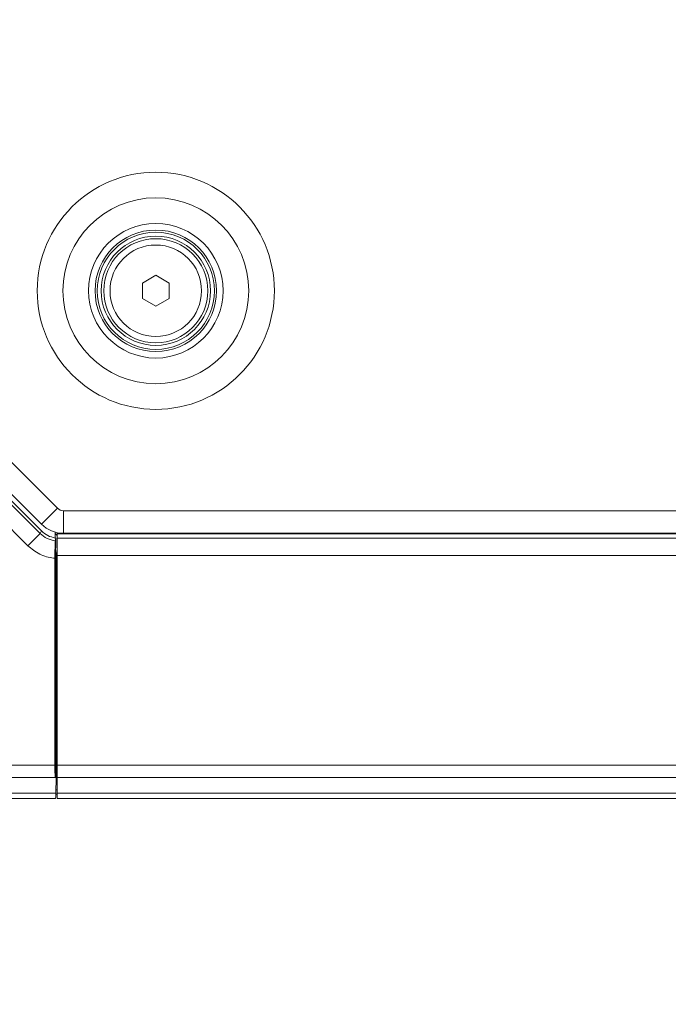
# Model space of a CAD drawing. Header units: millimetres. Extents: x 0 to 1118, y 0 to 864.
# Tile 374 of 390: x 797 to 816, y 559 to 587. Entities that reach past the tile are written whole.
import ezdxf

# ---------------------------------------------------------------- set-up
doc = ezdxf.new("R2010")
doc.units = ezdxf.units.MM
doc.styles.add('SLDTEXTSTYLE0', font='TXT', dxfattribs={"width": 0.605})
doc.dimstyles.new('SLDDIMSTYLE1', dxfattribs={"dimtxt": 3.175, "dimasz": 3.302, "dimexe": 0, "dimexo": 0.0625, "dimgap": 0.79375, "dimtad": 0, "dimtih": 1, "dimtoh": 1, "dimdec": 1, "dimlfac": 4, "dimrnd": 1e-09, "dimzin": 4, "dimdsep": 46, "dimtxsty": 'SLDTEXTSTYLE0', "dimsah": 1, "dimcen": 0.09, "dimadec": 0, "dimazin": 1, "dimtfac": 1, "dimtofl": 0, "dimtmove": 0, "dimatfit": 3, "dimfxl": 1, "dimfrac": 2, "dimtolj": 1, "dimtzin": 12, "dimarcsym": 0})
doc.dimstyles.new('SLDDIMSTYLE5', dxfattribs={"dimtxt": 3.175, "dimasz": 3.302, "dimexe": 0, "dimexo": 0.0625, "dimgap": 0.79375, "dimtad": 0, "dimtih": 1, "dimtoh": 1, "dimlfac": 4, "dimrnd": 1e-09, "dimzin": 4, "dimdsep": 46, "dimtxsty": 'SLDTEXTSTYLE0', "dimsah": 1, "dimcen": 0.09, "dimadec": 0, "dimazin": 1, "dimtfac": 1, "dimtofl": 0, "dimtmove": 0, "dimatfit": 3, "dimfxl": 1, "dimfrac": 2, "dimtolj": 1, "dimtzin": 12, "dimarcsym": 0})

# ---------------------------------------------------------------- blocks, each defined once
blk = doc.blocks.new('_D_22')
at = {"color": 7, "linetype": 'Continuous', "lineweight": 0}
for p, q in [((900.769, 645.849), (739.354, 645.849)), ((740.954, 645.849), (740.954, 611.46)), ((740.954, 572.199), (740.954, 606.588)), ((788.598, 572.199), (739.354, 572.199))]:
    blk.add_line(p, q, dxfattribs=at)
for points in [[(740.954, 645.849), (740.446, 642.547), (741.462, 642.547)], [(740.954, 572.199), (741.462, 575.501), (740.446, 575.501)]]:
    blk.add_solid(points, dxfattribs=at)
at = {"color": 7, "linetype": 'Continuous', "lineweight": 0, "insert": (734.285, 610.68), "char_height": 3.175, "attachment_point": 1, "style": 'SLDTEXTSTYLE0'}
blk.add_mtext('294.60', dxfattribs=at)
blk = doc.blocks.new('_D_23')
at = {"color": 7, "linetype": 'Continuous', "lineweight": 0}
for p, q in [((902.369, 644.249), (902.369, 554.304)), ((793.669, 567.127), (793.669, 554.304)), ((793.669, 555.904), (841.35, 555.904)), ((902.369, 555.904), (854.689, 555.904))]:
    blk.add_line(p, q, dxfattribs=at)
for points in [[(793.669, 555.904), (796.971, 555.396), (796.971, 556.412)], [(902.369, 555.904), (899.067, 556.412), (899.067, 555.396)]]:
    blk.add_solid(points, dxfattribs=at)
at = {"color": 7, "linetype": 'Continuous', "lineweight": 0, "insert": (841.35, 557.561), "char_height": 3.175, "attachment_point": 1, "style": 'SLDTEXTSTYLE0'}
blk.add_mtext('434.80', dxfattribs=at)
blk = doc.blocks.new('_D_25')
at = {"color": 7, "linetype": 'Continuous', "lineweight": 0}
for p, q in [((793.669, 567.127), (793.669, 541.604)), ((1007.419, 567.127), (1007.419, 541.604)), ((793.669, 543.204), (895.087, 543.204)), ((1007.419, 543.204), (906.001, 543.204))]:
    blk.add_line(p, q, dxfattribs=at)
for points in [[(793.669, 543.204), (796.971, 542.696), (796.971, 543.712)], [(1007.419, 543.204), (1004.117, 543.712), (1004.117, 542.696)]]:
    blk.add_solid(points, dxfattribs=at)
at = {"color": 7, "linetype": 'Continuous', "lineweight": 0, "insert": (895.087, 544.861), "char_height": 3.175, "attachment_point": 1, "style": 'SLDTEXTSTYLE0'}
blk.add_mtext('855.0', dxfattribs=at)

msp = doc.modelspace()

# ---------------------------------------------------------------- linework, layer by layer
at = {"color": 7, "linetype": 'Continuous', "lineweight": 15}
for p, q in [((800.9069, 579.6726), (801.2944, 579.8964)), ((801.2944, 579.8964), (801.6819, 579.6726)), ((800.9069, 579.2252), (800.9069, 579.6726)), ((801.6819, 579.6726), (801.6819, 579.2252)), ((801.2944, 579.0015), (800.9069, 579.2252)), ((801.6819, 579.2252), (801.2944, 579.0015)), ((794.0039, 576.5269), (797.9973, 572.5334)), ((794.1955, 576.5283), (797.9988, 572.725)), ((798.3959, 572.4938), (798.3959, 572.3258)), ((798.4569, 572.3965), (798.3959, 572.4574)), ((798.4569, 572.4793), (798.4569, 572.3965)), ((798.6352, 572.4614), (1002.4535, 572.4614)), ((798.3959, 572.3258), (798.4069, 572.3239)), ((798.3975, 572.2439), (798.4178, 572.3222)), ((798.4069, 572.3239), (798.4178, 572.3222)), ((798.4178, 572.3222), (798.4178, 572.0739)), ((798.4569, 572.3239), (798.4569, 572.3965)), ((1002.6319, 572.3239), (798.4569, 572.3239)), ((798.4569, 571.8239), (798.4569, 572.3239)), ((798.4069, 571.9972), (798.392, 571.8924)), ((798.392, 571.8924), (798.392, 565.4275)), ((798.4069, 571.8924), (798.392, 571.8924)), ((798.4178, 572.0739), (798.4069, 571.9972)), ((798.4069, 571.9972), (798.4217, 571.8924)), ((798.4069, 571.8924), (798.4217, 571.8924)), ((798.4217, 571.8924), (798.4217, 565.4275)), ((798.3894, 571.7435), (798.3894, 565.781)), ((798.4569, 565.781), (798.4569, 571.8239)), ((798.4217, 571.1765), (798.4569, 571.1414)), ((798.4217, 567.4739), (798.4569, 567.4739)), ((798.4569, 566.9739), (798.4217, 566.9739)), ((798.4217, 566.0739), (798.4569, 566.0739)), ((798.4569, 565.4275), (798.4569, 565.781)), ((798.4069, 565.4275), (798.392, 565.4275)), ((798.4217, 565.4275), (798.4069, 565.4275)), ((798.4217, 565.4275), (798.4138, 564.9704)), ((798.4569, 564.9704), (798.4569, 565.4275)), ((798.4076, 564.8239), (792.0449, 564.8239)), ((798.4569, 564.9489), (798.4134, 564.9489)), ((798.4569, 564.8239), (798.4569, 564.9704)), ((1002.6319, 564.8239), (798.4569, 564.8239))]:
    msp.add_line(p, q, dxfattribs=at)
at = {"color": 9, "linetype": 'Continuous', "lineweight": 0}
for p, q in [((794.6551, 576.988), (798.4584, 573.1846)), ((793.928, 576.488), (797.9585, 572.4576)), ((797.6058, 572.1049), (796.1669, 573.5437)), ((798.4584, 573.1846), (797.9988, 572.725)), ((798.6352, 573.1114), (1002.4535, 573.1114)), ((798.6352, 573.1114), (798.6352, 572.4614)), ((797.6058, 572.1049), (797.9585, 572.4576)), ((797.9585, 572.4576), (797.9973, 572.5334)), ((1002.6319, 572.4489), (798.4569, 572.4489)), ((798.4069, 571.9972), (798.4069, 571.8924)), ((798.4069, 571.8924), (798.4069, 565.4275)), ((1002.6319, 571.8239), (798.4569, 571.8239)), ((792.0189, 565.781), (798.3894, 565.781)), ((1002.6319, 565.781), (798.4569, 565.781)), ((798.392, 565.4275), (792.0164, 565.4275)), ((1002.6319, 565.4275), (798.4569, 565.4275)), ((792.0444, 564.9704), (798.4138, 564.9704)), ((798.4155, 565.0717), (798.4569, 565.0717)), ((1002.6319, 564.9704), (798.4569, 564.9704))]:
    msp.add_line(p, q, dxfattribs=at)
for radius in [3.4165, 2.677, 1.9375, 1.3179]:
    msp.add_circle((801.2944, 579.4489), radius, dxfattribs=at)
at = {"color": 7, "linetype": 'Continuous', "lineweight": 15}
for radius in [1.75, 1.6875, 1.575, 1.5]:
    msp.add_circle((801.2944, 579.4489), radius, dxfattribs=at)
at = {"color": 9, "linetype": 'Continuous', "lineweight": 0}
msp.add_arc((798.6352, 573.3614), 0.25, 225, 270, dxfattribs=at)
at = {"color": 7, "linetype": 'Continuous', "lineweight": 15}
msp.add_arc((798.6352, 573.3614), 0.9, 225, 270, dxfattribs=at)
for centre, start_param, end_param in [((798.3981, 565.781), 1.5707963, 2.3561945), ((798.4076, 565.3239), 3.1415927, 3.9269908)]:
    msp.add_ellipse(centre, major_axis=(0, 0.5), ratio=0.0174551, start_param=start_param, end_param=end_param, dxfattribs=at)
at = {"color": 9, "linetype": 'Continuous', "lineweight": 0}
for points, knots in [([(797.9585, 572.4576), (798.024, 572.4026), (798.1526, 572.2945), (798.3169, 572.2606), (798.3975, 572.2439)], [0, 0, 0, 0, 0.5093612, 1, 1, 1, 1]), ([(798.3894, 571.7435), (798.3767, 571.7447), (798.2252, 571.7582), (797.933, 571.8361), (797.715, 572.0152), (797.6058, 572.1049)], [0, 0, 0, 0, 0.04345689, 0.52080526, 1, 1, 1, 1])]:
    msp.add_open_spline(points, degree=3, knots=knots, dxfattribs=at)
at = {"color": 7, "linetype": 'Continuous', "lineweight": 15}
for points, knots in [([(797.9973, 572.5334), (798.0573, 572.4824), (798.1745, 572.3827), (798.3233, 572.3444), (798.3959, 572.3258)], [0, 0, 0, 0, 0.5120471, 1, 1, 1, 1]), ([(798.3975, 572.2439), (798.3965, 572.2346), (798.3946, 572.216), (798.3921, 572.1202), (798.3903, 571.9863), (798.3895, 571.8523), (798.3894, 571.7698), (798.3894, 571.7435)], [0, 0, 0, 0, 0.2229665, 0.4459065, 0.6696214, 0.8946172, 1, 1, 1, 1])]:
    msp.add_open_spline(points, degree=3, knots=knots, dxfattribs=at)

# ---------------------------------------------------------------- dimensions: what is measured, and where the dimension line sits
at = {"color": 7, "linetype": 'Continuous', "lineweight": 0}
dim = msp.add_linear_dim(base=(740.9545, 572.1989), p1=(902.3694, 645.8489), p2=(790.1977, 572.1989), angle=90, dimstyle='SLDDIMSTYLE5', dxfattribs=at)
dim.commit()
dim.dimension.update_dxf_attribs({"geometry": '_D_22', "text_midpoint": (740.9545, 609.0239), "dimtype": 160})
for base, p1, p2, dimstyle, picture, middle in [((793.6694, 555.9042), (902.3694, 645.8489), (793.6694, 568.7273), 'SLDDIMSTYLE5', '_D_23', (848.0194, 555.9042)), ((1007.4194, 543.2042), (793.6694, 568.7273), (1007.4194, 568.7273), 'SLDDIMSTYLE1', '_D_25', (900.5444, 543.2042))]:
    dim = msp.add_linear_dim(base=base, p1=p1, p2=p2, dimstyle=dimstyle, dxfattribs=at)
    dim.commit()
    dim.dimension.update_dxf_attribs({"geometry": picture, "text_midpoint": middle, "dimtype": 160})

doc.saveas('drawing.dxf')
